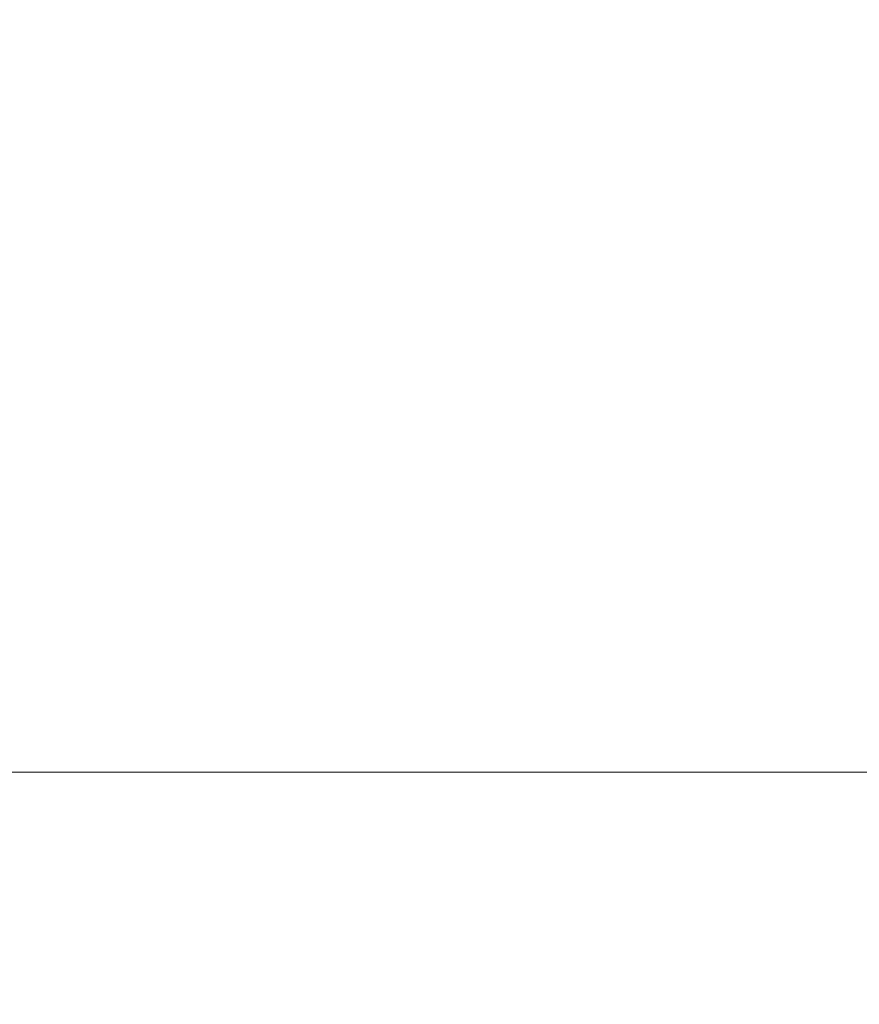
# Model space of a CAD drawing. Header units: millimetres. Extents: x -526411 to -400573, y 47353 to 130199.
# Tile 293 of 543: x -470506 to -467610, y 88436 to 91833. Entities that reach past the tile are written whole.
import ezdxf

# ---------------------------------------------------------------- set-up
doc = ezdxf.new("R2010")
doc.units = ezdxf.units.MM
for name, color, linetype, lineweight in [('01_ALGEMEEN', 7, 'Continuous', 18), ('18_BESTAANDE_CONSTRUCTIE', 7, 'Continuous', 18), ('m-pg-03_AI_dwg', 8, 'Continuous', 18)]:
    doc.layers.add(name, color=color, linetype=linetype, lineweight=lineweight)

# ---------------------------------------------------------------- blocks, each defined once
blk = doc.blocks.new('m-pg-03_AI_dwg_block 2548-641517-3e Verdieping - Percelen telling LI')
at = {"layer": '01_ALGEMEEN', "color": 133}
blk.add_open_spline([(-114.81, 682.91), (-114.81, 682.91), (-476.64, -212.66), (-476.64, -212.66)], degree=3, dxfattribs=at)
blk = doc.blocks.new('m-pg-03_AI_dwg_block 4711-643679-3e Verdieping - Percelen telling LI')
at = {"layer": '18_BESTAANDE_CONSTRUCTIE', "color": 9, "lineweight": 9}
blk.add_line((-285.22, 169.25), (1783.88, 169.25), dxfattribs=at)
blk = doc.blocks.new('m-pg-03_AI_dwg_block 4640-643795-3e Verdieping - Percelen telling LI')
blk.add_blockref('m-pg-03_AI_dwg_block 4711-643679-3e Verdieping - Percelen telling LI', (0, 0))
blk = doc.blocks.new('m-pg-03_AI_dwg-638970-3e Verdieping - Percelen telling LI')
for name in ['m-pg-03_AI_dwg_block 4640-643795-3e Verdieping - Percelen telling LI', 'm-pg-03_AI_dwg_block 2548-641517-3e Verdieping - Percelen telling LI']:
    blk.add_blockref(name, (0, 0))

msp = doc.modelspace()

# ---------------------------------------------------------------- block references
at = {"layer": 'm-pg-03_AI_dwg', "color": 133, "xscale": 22.2068924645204, "yscale": 22.2068924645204, "zscale": 22.2068924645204}
msp.add_blockref('m-pg-03_AI_dwg-638970-3e Verdieping - Percelen telling LI', (-465826.5, 85478), dxfattribs=at)

doc.saveas('drawing.dxf')
